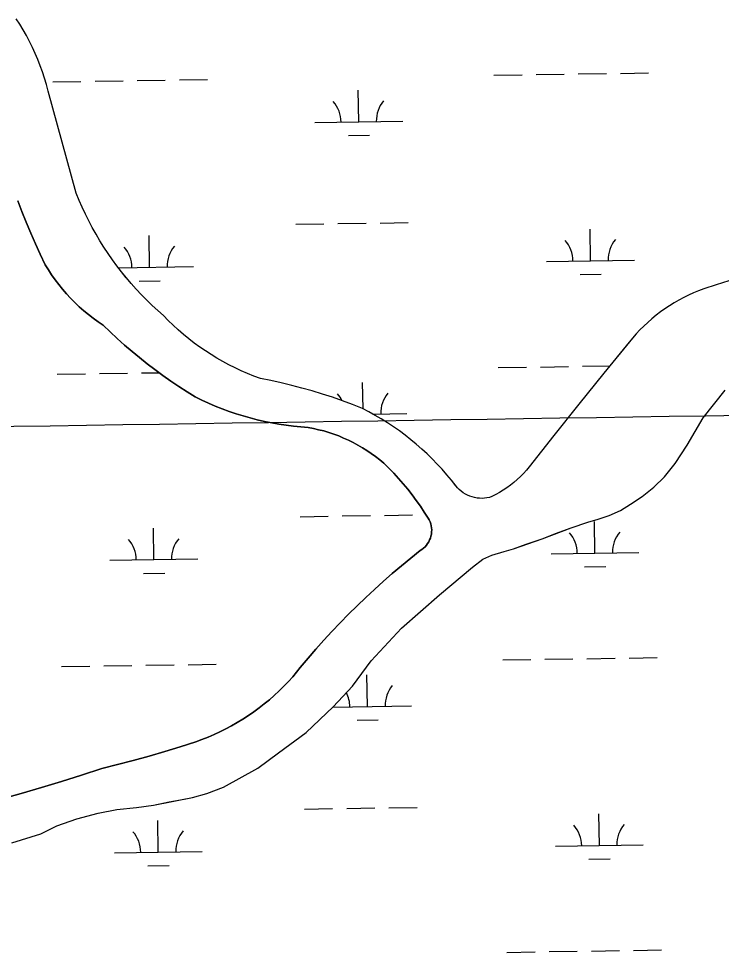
# Model space of a CAD drawing. Extents: x 3807117 to 3845308, y 337856 to 363736.
# Drawn here: x 3840538 to 3841337, y 349180 to 350243 of the extents above; entities that cross this region are included whole.
import ezdxf

# ---------------------------------------------------------------- set-up
doc = ezdxf.new("R2010")
doc.units = 0
for name, color, linetype in [('V-GRID-MAJR', 7, 'Continuous'), ('V-TOPO-SHOR', 7, 'Continuous'), ('V-WETL-SWMP', 7, 'Continuous')]:
    doc.layers.add(name, color=color, linetype=linetype)

msp = doc.modelspace()

# ---------------------------------------------------------------- linework, layer by layer
at = {"layer": 'V-GRID-MAJR'}
msp.add_spline([(3811276.9, 349341.6), (3816580.9, 349419.1), (3821885, 349497.4), (3827189, 349576.5), (3832493, 349656.3), (3837797, 349737), (3843101, 349818.4)], degree=3, dxfattribs=at)
at = {"layer": 'V-TOPO-SHOR'}
for points in [[(3840609.7, 350028.1), (3840606.2, 350036), (3840602.9, 350044), (3840571, 350160.4), (3840569.1, 350167.7), (3840567, 350175), (3840564.6, 350182.1), (3840562.1, 350189.2), (3840559.3, 350196.2), (3840556.4, 350203.2), (3840553.3, 350210), (3840549.9, 350216.8), (3840546.4, 350223.4), (3840542.7, 350230), (3840538.7, 350236.4), (3840534.6, 350242.7)], [(3840567.7, 349962.8), (3840562, 349974.7), (3840556.5, 349986.7), (3840551.2, 349998.8), (3840546.1, 350011), (3840541.3, 350023.2), (3840536.6, 350035.6)], [(3841030, 349717.5), (3841024.8, 349723.8), (3841019.4, 349730), (3841013.8, 349736), (3841008.1, 349741.8), (3841002.2, 349747.5), (3840996.2, 349753.1), (3840990, 349758.5), (3840983.7, 349763.7), (3840977.2, 349768.8), (3840970.7, 349773.7), (3840964, 349778.4), (3840957.1, 349782.9), (3840950.2, 349787.3), (3840943.2, 349791.4), (3840936, 349795.4), (3840928.7, 349799.2), (3840917.5, 349803.7), (3840906.1, 349807.9), (3840894.7, 349811.9), (3840883.1, 349815.6), (3840871.5, 349819.2), (3840859.9, 349822.5), (3840848.2, 349825.5), (3840836.4, 349828.4), (3840824.5, 349831), (3840812.6, 349833.3), (3840805.3, 349836), (3840798.1, 349838.9), (3840790.9, 349842), (3840783.8, 349845.3), (3840776.8, 349848.8), (3840770, 349852.5), (3840763.2, 349856.4), (3840756.5, 349860.5), (3840750, 349864.7), (3840743.5, 349869.1), (3840737.2, 349873.7), (3840731, 349878.5), (3840725, 349883.5), (3840719.1, 349888.6), (3840713.4, 349893.9), (3840707.7, 349899.3), (3840702.3, 349904.9), (3840695.8, 349910.6), (3840689.5, 349916.5), (3840683.3, 349922.5), (3840677.3, 349928.6), (3840671.4, 349934.9), (3840665.6, 349941.4), (3840660, 349948), (3840654.6, 349954.7), (3840649.4, 349961.5), (3840644.3, 349968.5), (3840639.3, 349975.5), (3840634.6, 349982.7), (3840630, 349990), (3840625.6, 349997.5), (3840621.3, 350005), (3840617.3, 350012.6), (3840613.4, 350020.3), (3840609.7, 350028.1)], [(3840912.9, 349565.1), (3840922.6, 349574.7), (3840932.4, 349584.1), (3840942.4, 349593.4), (3840952.5, 349602.6), (3840962.7, 349611.5), (3840973.1, 349620.3), (3840983.7, 349629), (3840994.3, 349637.5), (3840996.3, 349638.8), (3840998.2, 349640.2), (3840999.9, 349641.8), (3841001.5, 349643.6), (3841002.9, 349645.5), (3841004.1, 349647.5), (3841005.2, 349649.6), (3841006, 349651.8), (3841006.7, 349654), (3841007.2, 349656.3), (3841007.4, 349658.7), (3841007.5, 349661.1), (3841007.3, 349663.4), (3841006.9, 349665.7), (3841006.4, 349668), (3841005.6, 349670.2), (3841004.6, 349672.4), (3841003.4, 349674.5), (3840999.1, 349681.3), (3840994.7, 349688), (3840990, 349694.5), (3840985.2, 349701), (3840980.2, 349707.3), (3840975.1, 349713.5), (3840969.8, 349719.6), (3840964.3, 349725.5), (3840958.7, 349731.3), (3840953, 349736.9), (3840948.4, 349740.8), (3840943.6, 349744.5), (3840938.7, 349748), (3840933.8, 349751.4), (3840928.7, 349754.6), (3840923.5, 349757.6), (3840918.2, 349760.4), (3840912.8, 349763.1), (3840907.3, 349765.6), (3840901.7, 349767.9), (3840896.1, 349770), (3840890.4, 349771.9), (3840884.6, 349773.6), (3840878.8, 349775.1), (3840872.9, 349776.4), (3840867, 349777.6), (3840858.6, 349778.2), (3840850.3, 349779), (3840842, 349780.1), (3840833.7, 349781.3), (3840825.5, 349782.8), (3840817.3, 349784.4), (3840809.1, 349786.3), (3840801, 349788.4), (3840792.9, 349790.7), (3840784.9, 349793.2), (3840777, 349795.9), (3840769.1, 349798.8), (3840761.3, 349801.9), (3840753.6, 349805.1), (3840746, 349808.6), (3840738.5, 349812.3), (3840729.1, 349818.2), (3840719.8, 349824.2), (3840710.6, 349830.4), (3840701.5, 349836.8), (3840692.5, 349843.4), (3840683.7, 349850.1), (3840675, 349857.1), (3840666.5, 349864.1), (3840658, 349871.3), (3840649.7, 349878.7), (3840641.6, 349886.3), (3840633.6, 349894), (3840627.9, 349897.8), (3840622.3, 349901.8), (3840616.9, 349906), (3840611.6, 349910.4), (3840606.5, 349915), (3840601.5, 349919.7), (3840596.6, 349924.6), (3840592, 349929.6), (3840587.5, 349934.8), (3840583.2, 349940.1), (3840579, 349945.6), (3840575, 349951.2), (3840571.3, 349956.9), (3840567.7, 349962.8)], [(3841345.8, 349944.3), (3841331.4, 349939.9), (3841317.2, 349935.2), (3841311.3, 349933.1), (3841305.6, 349930.7), (3841299.9, 349928.2), (3841294.3, 349925.4), (3841288.8, 349922.5), (3841283.4, 349919.4), (3841278.1, 349916.1), (3841272.9, 349912.7), (3841267.8, 349909.1), (3841262.9, 349905.3), (3841258.1, 349901.3), (3841253.4, 349897.2), (3841248.9, 349893), (3841244.5, 349888.6), (3841240.2, 349884), (3841236.1, 349879.3), (3841232.2, 349874.5), (3841203.5, 349839.3), (3841175, 349804), (3841146.6, 349768.5), (3841118.5, 349732.9), (3841115.3, 349729.1), (3841111.9, 349725.4), (3841108.4, 349721.8), (3841104.8, 349718.4), (3841101, 349715.1), (3841097.1, 349712), (3841093.1, 349709), (3841089, 349706.2), (3841084.7, 349703.6), (3841080.4, 349701.2), (3841075.9, 349698.9), (3841073.2, 349698.1), (3841070.4, 349697.5), (3841067.6, 349697.1), (3841064.8, 349696.9), (3841061.9, 349697), (3841059.1, 349697.3), (3841056.3, 349697.8), (3841053.6, 349698.5), (3841050.9, 349699.4), (3841048.3, 349700.5), (3841045.8, 349701.8), (3841043.4, 349703.4), (3841041.1, 349705), (3841038.9, 349706.9), (3841036.9, 349708.9), (3841035.1, 349711.1), (3841030, 349717.5)], [(3840833.1, 349407.4), (3840864.5, 349430.5), (3840895.5, 349459.7), (3840917.3, 349483.1), (3840938.5, 349512.2), (3840973, 349549.3), (3841016.3, 349587), (3841053.9, 349618.6), (3841065.8, 349627.6), (3841075.8, 349632.2), (3841090.1, 349636.6), (3841100.7, 349639.7), (3841115.2, 349644.7), (3841133.1, 349651), (3841148.5, 349656.8), (3841166.2, 349663.5), (3841185, 349669.7), (3841196.9, 349673.2), (3841209.5, 349677.6), (3841222.2, 349683.3), (3841233.9, 349690.4), (3841247, 349699.2), (3841260.3, 349709.7), (3841272.4, 349721.5), (3841284.6, 349736.7), (3841298.2, 349757.3), (3841316.6, 349788.7), (3841341.3, 349820)], [(3840517.2, 349354.6), (3840540.3, 349361.2), (3840563.4, 349367.9), (3840586.3, 349374.9), (3840609.2, 349382.1), (3840632.1, 349389.6), (3840650.1, 349394), (3840668, 349398.7), (3840685.9, 349403.6), (3840703.7, 349408.8), (3840721.4, 349414.2), (3840739.1, 349419.8), (3840746.1, 349422.4), (3840753, 349425.2), (3840759.9, 349428.1), (3840766.6, 349431.3), (3840773.3, 349434.7), (3840779.9, 349438.2), (3840786.3, 349441.9), (3840792.7, 349445.8), (3840799, 349449.9), (3840805.1, 349454.1), (3840811.1, 349458.6), (3840817, 349463.2), (3840822.8, 349467.9), (3840828.4, 349472.8), (3840833.9, 349477.9), (3840839.2, 349483.1), (3840844.4, 349488.5), (3840849.5, 349494), (3840858, 349504.5), (3840866.8, 349515), (3840875.7, 349525.3), (3840884.8, 349535.5), (3840894, 349545.5), (3840903.4, 349555.4), (3840912.9, 349565.1)], [(3840529.9, 349305), (3840562.6, 349315.3), (3840581, 349324.4), (3840603.8, 349332.2), (3840627.9, 349338.7), (3840649.1, 349343.1), (3840671.5, 349345.4), (3840691.1, 349348), (3840708.8, 349351.5), (3840721.7, 349353.9), (3840735.5, 349356.6), (3840751.5, 349361.3), (3840770.5, 349368.3), (3840809.7, 349390.1), (3840833.1, 349407.4)]]:
    msp.add_lwpolyline(points, dxfattribs=at)
at = {"layer": 'V-WETL-SWMP'}
for p, q in [((3841078.3, 350178.4), (3841110.3, 350178.8)), ((3841126.3, 350179.1), (3841158.3, 350179.6)), ((3841174.3, 350179.8), (3841206.3, 350180.3)), ((3841222.3, 350180.5), (3841254.3, 350181)), ((3840576.4, 350170.8), (3840608.4, 350171.3)), ((3840624.4, 350171.6), (3840656.4, 350172)), ((3840672.4, 350172.3), (3840704.4, 350172.8)), ((3840720.4, 350173), (3840752.4, 350173.5)), ((3840924.5, 350125.3), (3840923.9, 350161.3)), ((3840874.5, 350124.6), (3840974.5, 350126.1)), ((3840912.7, 350109.7), (3840936.7, 350110.1)), ((3840852.8, 350008.8), (3840884.8, 350009.3)), ((3840900.8, 350009.5), (3840932.8, 350010)), ((3840948.8, 350010.2), (3840980.8, 350010.7)), ((3840686.4, 349959.9), (3840685.9, 349995.9)), ((3841188.3, 349967.4), (3841187.8, 350003.4)), ((3841138.3, 349966.6), (3841238.3, 349968.1)), ((3840651, 349959.3), (3840736.4, 349960.6)), ((3840674.7, 349944.2), (3840698.7, 349944.6)), ((3841176.5, 349951.8), (3841200.5, 349952.1)), ((3841131.3, 349846.4), (3841163.3, 349846.9)), ((3841179.3, 349847.2), (3841210.3, 349847.6)), ((3840581.4, 349838.2), (3840613.4, 349838.7)), ((3840629.4, 349838.9), (3840661.4, 349839.4)), ((3840677.4, 349839.6), (3840697.3, 349839.9)), ((3841083.3, 349845.7), (3841115.3, 349846.2)), ((3840929.4, 349798.9), (3840928.9, 349828.7)), ((3840940.6, 349792.8), (3840979.4, 349793.4)), ((3840857.8, 349676.1), (3840889.8, 349676.6)), ((3840905.8, 349676.9), (3840937.8, 349677.3)), ((3840953.8, 349677.6), (3840985.8, 349678.1)), ((3841193.3, 349634.7), (3841192.7, 349670.7)), ((3840691.4, 349627.2), (3840690.9, 349663.2)), ((3841143.3, 349634), (3841243.3, 349635.5)), ((3840641.4, 349626.5), (3840741.4, 349628)), ((3841181.5, 349619.1), (3841205.5, 349619.5)), ((3840679.7, 349611.6), (3840703.7, 349612)), ((3840634.4, 349506.3), (3840666.4, 349506.8)), ((3840682.4, 349507), (3840714.4, 349507.5)), ((3840730.4, 349507.7), (3840762.4, 349508.2)), ((3841088.3, 349513.1), (3841120.2, 349513.6)), ((3841136.2, 349513.8), (3841168.2, 349514.3)), ((3841184.2, 349514.5), (3841216.2, 349515)), ((3841232.2, 349515.2), (3841264.2, 349515.7)), ((3840586.4, 349505.6), (3840618.4, 349506)), ((3840934.4, 349460), (3840933.9, 349496)), ((3840895.2, 349459.4), (3840984.4, 349460.8)), ((3840922.7, 349444.4), (3840946.7, 349444.8)), ((3840862.8, 349343.5), (3840894.8, 349344)), ((3840910.8, 349344.2), (3840942.8, 349344.7)), ((3840958.8, 349344.9), (3840990.8, 349345.4)), ((3841198.3, 349302.1), (3841197.7, 349338.1)), ((3840696.4, 349294.6), (3840695.9, 349330.6)), ((3840646.4, 349293.8), (3840746.4, 349295.3)), ((3841148.3, 349301.4), (3841248.3, 349302.9)), ((3841186.5, 349286.5), (3841210.5, 349286.9)), ((3840684.6, 349279), (3840708.6, 349279.3)), ((3841093.2, 349180.4), (3841125.2, 349180.9)), ((3841141.2, 349181.2), (3841173.2, 349181.6)), ((3841189.2, 349181.9), (3841221.2, 349182.4)), ((3841237.2, 349182.6), (3841269.2, 349183.1))]:
    msp.add_line(p, q, dxfattribs=at)
for points in [[(3840725, 349883.5), (3840719.1, 349888.6), (3840713.4, 349893.9), (3840707.7, 349899.3), (3840702.3, 349904.9), (3840695.8, 349910.6), (3840689.5, 349916.5), (3840683.3, 349922.5), (3840677.3, 349928.6), (3840671.4, 349934.9), (3840665.6, 349941.4), (3840660.1, 349948), (3840654.6, 349954.7), (3840649.4, 349961.5), (3840644.3, 349968.5), (3840639.3, 349975.5), (3840634.6, 349982.7), (3840630, 349990), (3840625.6, 349997.5), (3840621.3, 350005), (3840617.3, 350012.6), (3840613.4, 350020.3), (3840609.7, 350028.1), (3840606.2, 350036), (3840602.9, 350044), (3840571, 350160.4), (3840569.1, 350167.7), (3840567, 350175), (3840564.6, 350182.1), (3840562.1, 350189.2), (3840559.3, 350196.2), (3840556.4, 350203.2), (3840553.3, 350210), (3840549.9, 350216.8), (3840546.4, 350223.4), (3840542.7, 350230), (3840538.7, 350236.4), (3840534.6, 350242.7)], [(3840536.6, 350035.6), (3840541.3, 350023.2), (3840546.1, 350011), (3840551.2, 349998.8), (3840556.5, 349986.7), (3840562, 349974.7), (3840567.7, 349962.8), (3840571.3, 349956.9), (3840575, 349951.2), (3840579, 349945.6), (3840583.2, 349940.1), (3840587.5, 349934.8), (3840592, 349929.6), (3840596.6, 349924.6), (3840601.5, 349919.7), (3840606.5, 349915), (3840611.6, 349910.4), (3840616.9, 349906), (3840622.3, 349901.8), (3840627.9, 349897.8), (3840633.6, 349894), (3840641.6, 349886.3), (3840649.7, 349878.7), (3840658, 349871.3), (3840666.5, 349864.1), (3840675, 349857.1), (3840683.7, 349850.1), (3840692.5, 349843.4), (3840701.5, 349836.8), (3840710.6, 349830.4), (3840719.8, 349824.2), (3840729.1, 349818.2), (3840738.5, 349812.3), (3840746, 349808.6), (3840753.6, 349805.1), (3840761.3, 349801.9), (3840769.1, 349798.8), (3840777, 349795.9), (3840784.9, 349793.2), (3840792.9, 349790.7), (3840801, 349788.4), (3840809.1, 349786.3), (3840817.3, 349784.4)], [(3841345.8, 349944.3), (3841331.4, 349939.9), (3841317.2, 349935.2), (3841311.3, 349933.1), (3841305.6, 349930.7), (3841299.9, 349928.2), (3841294.3, 349925.4), (3841288.8, 349922.5), (3841283.4, 349919.4), (3841278.1, 349916.1), (3841272.9, 349912.7), (3841267.8, 349909.1), (3841262.9, 349905.3), (3841258.1, 349901.3), (3841253.4, 349897.2), (3841248.9, 349893), (3841244.5, 349888.6), (3841240.2, 349884), (3841236.1, 349879.3), (3841203.5, 349839.3), (3841175, 349804), (3841146.6, 349768.5), (3841118.5, 349732.9), (3841115.3, 349729.1), (3841111.9, 349725.4), (3841108.4, 349721.8), (3841104.8, 349718.4), (3841101, 349715.1), (3841097.1, 349712), (3841093.1, 349709), (3841089, 349706.2), (3841084.7, 349703.6), (3841080.4, 349701.2), (3841075.9, 349698.9), (3841073.2, 349698.1), (3841070.4, 349697.5), (3841067.6, 349697.1), (3841064.8, 349696.9), (3841061.9, 349697), (3841059.1, 349697.3), (3841056.3, 349697.8), (3841053.6, 349698.5), (3841050.9, 349699.4), (3841048.3, 349700.5), (3841045.8, 349701.8), (3841043.4, 349703.4), (3841041.1, 349705), (3841038.9, 349706.9), (3841036.9, 349708.9), (3841030, 349717.5), (3841024.8, 349723.8), (3841019.4, 349730), (3841013.8, 349736), (3841008.1, 349741.8), (3841002.2, 349747.5), (3840996.2, 349753.1), (3840990, 349758.5), (3840983.7, 349763.7), (3840977.2, 349768.8), (3840970.7, 349773.7), (3840964, 349778.4), (3840957.1, 349782.9), (3840950.2, 349787.3), (3840943.2, 349791.4), (3840936, 349795.4), (3840928.7, 349799.2), (3840917.5, 349803.7), (3840906.1, 349807.9), (3840894.7, 349811.9), (3840883.1, 349815.6), (3840871.5, 349819.2), (3840859.9, 349822.5), (3840848.2, 349825.5), (3840836.4, 349828.4), (3840824.5, 349831), (3840812.6, 349833.3), (3840805.3, 349836), (3840798.1, 349838.9), (3840790.9, 349842), (3840783.8, 349845.3), (3840776.8, 349848.8), (3840770, 349852.5), (3840763.2, 349856.4), (3840756.5, 349860.5), (3840750, 349864.7), (3840743.5, 349869.1), (3840737.2, 349873.7), (3840731, 349878.5), (3840725, 349883.5)], [(3840529.9, 349305), (3840562.6, 349315.3), (3840581, 349324.4), (3840603.8, 349332.2), (3840627.9, 349338.7), (3840649.1, 349343.1), (3840671.5, 349345.4), (3840691.1, 349348), (3840735.5, 349356.6), (3840751.5, 349361.3), (3840770.5, 349368.3), (3840809.7, 349390.1), (3840833.1, 349407.4), (3840864.5, 349430.5), (3840895.5, 349459.7), (3840917.3, 349483.1), (3840938.5, 349512.2), (3840973, 349549.3), (3841016.3, 349587), (3841053.9, 349618.6), (3841065.8, 349627.6), (3841075.8, 349632.2), (3841090.1, 349636.6), (3841100.7, 349639.7), (3841133.1, 349651), (3841166.2, 349663.5), (3841185, 349669.7), (3841196.9, 349673.2), (3841209.5, 349677.6), (3841222.2, 349683.3), (3841233.9, 349690.4), (3841247, 349699.2), (3841260.3, 349709.7), (3841272.4, 349721.5), (3841284.6, 349736.7), (3841298.2, 349757.3), (3841316.6, 349788.7), (3841341.3, 349820)], [(3840817.3, 349784.4), (3840825.5, 349782.8), (3840833.7, 349781.3), (3840842, 349780.1), (3840850.3, 349779), (3840858.7, 349778.2), (3840867, 349777.6), (3840872.9, 349776.4), (3840878.8, 349775.1), (3840884.6, 349773.6), (3840890.4, 349771.9), (3840896.1, 349770), (3840901.7, 349767.9), (3840907.3, 349765.6), (3840912.8, 349763.1), (3840918.1, 349760.4), (3840923.5, 349757.6), (3840928.7, 349754.6), (3840933.8, 349751.4), (3840938.7, 349748), (3840943.6, 349744.5), (3840948.4, 349740.8), (3840953, 349736.9), (3840958.7, 349731.3), (3840964.3, 349725.5), (3840969.8, 349719.6), (3840975.1, 349713.5), (3840980.2, 349707.3), (3840985.2, 349701), (3840990, 349694.5), (3840994.7, 349688), (3840999.1, 349681.3), (3841003.4, 349674.5), (3841004.6, 349672.4), (3841005.6, 349670.2), (3841006.4, 349668), (3841006.9, 349665.7), (3841007.3, 349663.4), (3841007.5, 349661.1), (3841007.4, 349658.7), (3841007.2, 349656.3), (3841006.7, 349654), (3841006, 349651.8), (3841005.2, 349649.6), (3841004.1, 349647.5), (3841002.9, 349645.5), (3841001.5, 349643.6), (3840999.9, 349641.8), (3840998.2, 349640.2), (3840996.3, 349638.8), (3840994.3, 349637.5), (3840983.7, 349629), (3840973.1, 349620.3), (3840962.7, 349611.5), (3840952.5, 349602.6), (3840942.4, 349593.4), (3840932.4, 349584.1), (3840922.6, 349574.7), (3840912.9, 349565.1), (3840903.4, 349555.4), (3840894, 349545.5), (3840884.8, 349535.5), (3840875.7, 349525.3), (3840866.8, 349515), (3840858, 349504.5), (3840849.5, 349494), (3840844.4, 349488.5), (3840839.2, 349483.1), (3840833.9, 349477.9), (3840828.4, 349472.8), (3840822.8, 349467.9), (3840817, 349463.2), (3840811.1, 349458.6), (3840805.1, 349454.1), (3840799, 349449.9), (3840792.7, 349445.8), (3840786.3, 349441.9), (3840779.9, 349438.2), (3840773.3, 349434.7), (3840766.6, 349431.3), (3840759.9, 349428.1), (3840753, 349425.2), (3840746.1, 349422.4), (3840739.1, 349419.8), (3840721.4, 349414.2), (3840703.7, 349408.8), (3840685.9, 349403.6), (3840668, 349398.7), (3840650.1, 349394), (3840632.1, 349389.6), (3840609.2, 349382.1), (3840586.3, 349374.9), (3840563.4, 349367.9), (3840540.3, 349361.2), (3840517.2, 349354.6)]]:
    msp.add_lwpolyline(points, dxfattribs=at)
for centre, start, end in [((3840869.2, 350125), 0.0865, 41.6302), ((3840979.7, 350126.6), 140.0865, 181.6302), ((3841133.1, 349967), 0.0865, 41.6302), ((3841243.5, 349968.7), 140.0865, 181.6302), ((3840631.2, 349959.5), 0.0865, 41.6302), ((3840741.7, 349961.2), 140.0865, 181.6302), ((3840874.2, 349792.3), 26.4102, 41.6302), ((3840984.7, 349794), 140.0865, 181.6302), ((3841138, 349634.4), 0.0865, 41.6302), ((3841248.5, 349636), 140.0865, 181.6302), ((3840636.2, 349626.9), 0.0865, 41.6302), ((3840746.7, 349628.5), 140.0865, 181.6302), ((3840879.2, 349459.7), 0.0865, 27.2312), ((3840989.7, 349461.3), 140.0865, 181.6302), ((3841253.5, 349303.4), 140.0865, 181.6302), ((3840641.2, 349294.2), 0.0865, 41.6302), ((3840751.6, 349295.9), 140.0865, 181.6302), ((3841143, 349301.7), 0.0865, 41.6302)]:
    msp.add_arc(centre, 35.2, start, end, dxfattribs=at)

doc.saveas('drawing.dxf')
